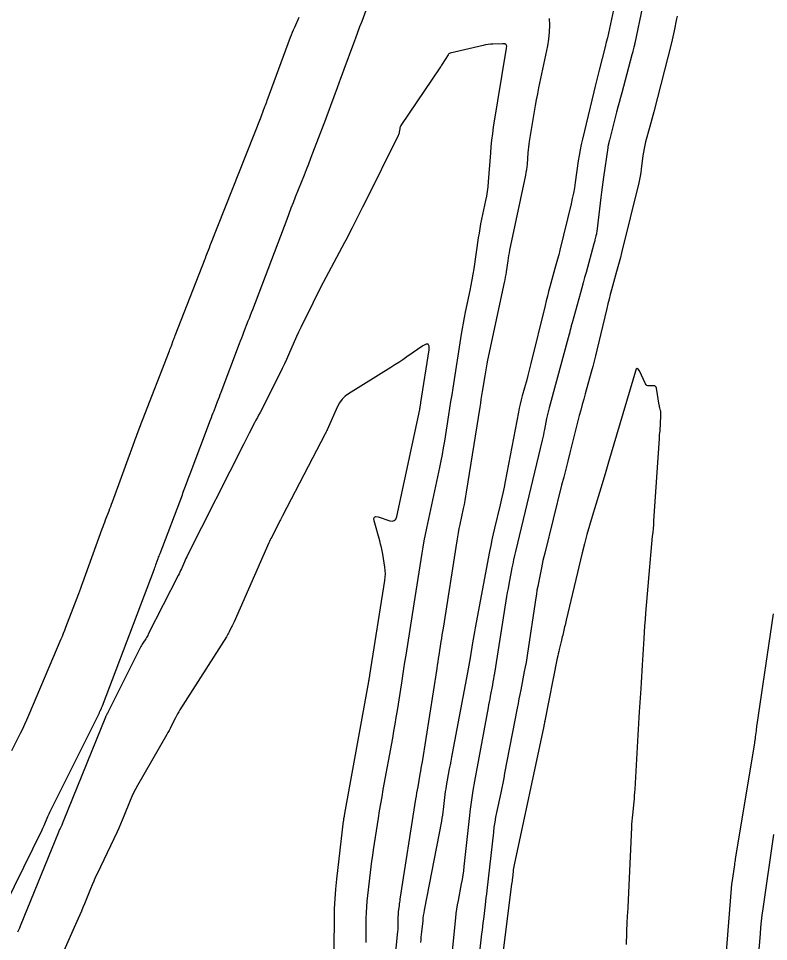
# Model space of a CAD drawing. Extents: x 658976 to 668721, y 639543 to 647196.
# Drawn here: x 662434.6 to 662550.1, y 642957.1 to 643099.3 of the extents above; entities that cross this region are included whole.
import ezdxf

# ---------------------------------------------------------------- set-up
doc = ezdxf.new("R2010")
doc.units = 0
doc.layers.add('Ex_Minor Contours', color=7, linetype='Continuous')

msp = doc.modelspace()

# ---------------------------------------------------------------- linework, layer by layer
at = {"layer": 'Ex_Minor Contours'}
for points in [[(662531.88, 643106.86), (662529.52, 643095.48), (662529.48, 643095.33), (662529.45, 643095.18), (662529.41, 643095.03), (662529.38, 643094.88), (662529.22, 643094.28), (662529.18, 643094.14), (662529.15, 643093.99), (662529.11, 643093.84), (662529.07, 643093.69), (662527.49, 643087.86), (662527.29, 643087.11), (662527.09, 643086.36), (662526.89, 643085.61), (662526.7, 643084.86), (662525.61, 643080.55), (662525.58, 643080.45), (662525.56, 643080.35), (662525.53, 643080.25), (662525.51, 643080.15), (662525.41, 643079.76), (662525.39, 643079.66), (662525.37, 643079.56), (662525.35, 643079.45), (662525.34, 643079.35), (662524.7, 643074.86), (662524.59, 643074.08), (662524.49, 643073.3), (662524.39, 643072.51), (662524.29, 643071.73), (662523.64, 643066.45), (662523.62, 643066.29), (662523.59, 643066.13), (662523.56, 643065.98), (662523.52, 643065.82), (662523.37, 643065.2), (662523.33, 643065.04), (662523.29, 643064.88), (662523.25, 643064.73), (662523.21, 643064.57), (662522, 643060.15), (662521.78, 643059.36), (662521.56, 643058.58), (662521.34, 643057.79), (662521.12, 643057), (662519.84, 643052.39), (662519.8, 643052.25), (662519.76, 643052.1), (662519.73, 643051.96), (662519.69, 643051.82), (662519.55, 643051.25), (662519.52, 643051.11), (662519.48, 643050.96), (662519.44, 643050.82), (662519.4, 643050.68), (662516.3, 643039.31), (662516.19, 643038.9), (662516.09, 643038.49), (662516, 643038.07), (662515.91, 643037.66), (662515.59, 643035.98), (662515.51, 643035.57), (662515.43, 643035.15), (662515.33, 643034.73), (662515.24, 643034.32), (662511.12, 643017.17), (662510.97, 643016.54), (662510.83, 643015.91), (662510.7, 643015.28), (662510.58, 643014.65), (662510.1, 643012.12), (662509.98, 643011.49), (662509.87, 643010.85), (662509.76, 643010.22), (662509.66, 643009.58), (662507.89, 642998.42), (662507.82, 642997.98), (662507.74, 642997.53), (662507.66, 642997.09), (662507.58, 642996.65), (662507.24, 642994.88), (662507.16, 642994.44), (662507.08, 642994), (662507, 642993.56), (662506.91, 642993.12), (662504.82, 642981.79), (662504.57, 642980.35), (662504.35, 642978.91), (662504.15, 642977.46), (662503.98, 642976.01), (662503.18, 642968.62), (662503.1, 642967.96), (662503.01, 642967.3), (662502.91, 642966.65), (662502.79, 642965.99), (662502.28, 642963.38), (662502.16, 642962.73), (662502.06, 642962.07), (662501.97, 642961.41), (662501.9, 642960.75), (662500.91, 642951.05)], [(662431.13, 642959.86), (662438.25, 642974.3), (662438.35, 642974.52), (662438.46, 642974.75), (662438.56, 642974.97), (662438.65, 642975.2), (662439.02, 642976.1), (662439.12, 642976.33), (662439.22, 642976.55), (662439.32, 642976.77), (662439.43, 642976.99), (662447.01, 642992.21), (662447.05, 642992.3), (662447.1, 642992.4), (662447.14, 642992.5), (662447.19, 642992.6), (662447.36, 642993), (662447.4, 642993.1), (662447.44, 642993.2), (662447.48, 642993.3), (662447.52, 642993.4), (662455.53, 643014.5), (662455.61, 643014.7), (662455.68, 643014.89), (662455.75, 643015.09), (662455.82, 643015.29), (662456.11, 643016.08), (662456.18, 643016.28), (662456.26, 643016.47), (662456.33, 643016.67), (662456.4, 643016.87), (662459.83, 643025.91), (662459.93, 643026.18), (662460.03, 643026.45), (662460.13, 643026.72), (662460.23, 643026.99), (662460.63, 643028.08), (662460.73, 643028.35), (662460.83, 643028.62), (662460.93, 643028.89), (662461.03, 643029.16), (662464.16, 643037.44), (662464.3, 643037.79), (662464.43, 643038.15), (662464.57, 643038.51), (662464.71, 643038.86), (662465.26, 643040.28), (662465.4, 643040.64), (662465.53, 643040.99), (662465.67, 643041.35), (662465.8, 643041.7), (662468.64, 643049.2), (662468.81, 643049.63), (662468.98, 643050.07), (662469.14, 643050.51), (662469.31, 643050.95), (662469.99, 643052.69), (662470.16, 643053.13), (662470.33, 643053.57), (662470.5, 643054), (662470.66, 643054.44), (662475.96, 643068.39), (662476.28, 643069.24), (662476.61, 643070.1), (662476.94, 643070.95), (662477.28, 643071.8), (662478.62, 643075.2), (662478.96, 643076.05), (662479.29, 643076.9), (662479.62, 643077.75), (662479.94, 643078.6), (662481.65, 643083.09), (662481.92, 643083.79), (662482.18, 643084.49), (662482.44, 643085.19), (662482.7, 643085.89), (662483.74, 643088.68), (662483.99, 643089.38), (662484.25, 643090.08), (662484.51, 643090.78), (662484.77, 643091.48), (662486.23, 643095.47), (662486.55, 643096.33), (662486.86, 643097.19), (662487.18, 643098.04), (662487.5, 643098.9), (662488.77, 643102.33)], [(662526.22, 643100.6), (662525.6, 643097.75), (662525.44, 643097.04), (662525.28, 643096.33), (662525.11, 643095.62), (662524.93, 643094.92), (662524.02, 643091.34), (662523.81, 643090.51), (662523.61, 643089.67), (662523.4, 643088.84), (662523.2, 643088.01), (662521.43, 643080.68), (662521.24, 643079.86), (662521.08, 643079.03), (662520.93, 643078.2), (662520.8, 643077.37), (662520.33, 643074.03), (662520.2, 643073.2), (662520.05, 643072.37), (662519.88, 643071.55), (662519.69, 643070.73), (662517.96, 643063.61), (662517.78, 643062.9), (662517.6, 643062.19), (662517.41, 643061.48), (662517.21, 643060.77), (662516.43, 643057.94), (662516.23, 643057.23), (662516.04, 643056.52), (662515.86, 643055.81), (662515.68, 643055.09), (662513.51, 643046.15), (662513.35, 643045.52), (662513.19, 643044.9), (662513.03, 643044.27), (662512.86, 643043.64), (662512.18, 643041.15), (662512.01, 643040.52), (662511.86, 643039.89), (662511.72, 643039.26), (662511.59, 643038.62), (662509.56, 643027.98), (662509.38, 643027.08), (662509.19, 643026.17), (662508.99, 643025.27), (662508.78, 643024.37), (662507.92, 643020.77), (662507.71, 643019.87), (662507.51, 643018.97), (662507.32, 643018.07), (662507.14, 643017.16), (662504.91, 643005.39), (662504.81, 643004.81), (662504.71, 643004.24), (662504.61, 643003.67), (662504.52, 643003.1), (662504.15, 643000.8), (662504.06, 643000.23), (662503.96, 642999.65), (662503.86, 642999.08), (662503.75, 642998.51), (662501.39, 642986.06), (662501.27, 642985.47), (662501.16, 642984.88), (662501.05, 642984.29), (662500.94, 642983.7), (662500.46, 642981.07), (662500.38, 642980.62), (662500.31, 642980.17), (662500.25, 642979.71), (662500.19, 642979.26), (662500, 642977.44), (662499.94, 642976.99), (662499.88, 642976.54), (662499.81, 642976.09), (662499.73, 642975.64), (662497.08, 642961.9), (662497, 642961.49), (662496.94, 642961.08), (662496.88, 642960.67), (662496.84, 642960.25), (662496.67, 642958.59), (662496.63, 642958.17), (662496.58, 642957.76), (662496.54, 642957.34), (662496.5, 642956.93)], [(662433.57, 642986.49), (662434.92, 642989.19), (662435.25, 642989.87), (662435.57, 642990.55), (662435.88, 642991.24), (662436.18, 642991.93), (662441.17, 643003.7), (662441.36, 643004.15), (662441.54, 643004.6), (662441.72, 643005.05), (662441.89, 643005.5), (662443.87, 643010.71), (662444.03, 643011.12), (662444.19, 643011.54), (662444.34, 643011.96), (662444.49, 643012.38), (662447.51, 643020.66), (662447.64, 643021), (662447.76, 643021.35), (662447.89, 643021.7), (662448.02, 643022.04), (662448.55, 643023.43), (662448.68, 643023.77), (662448.81, 643024.12), (662448.94, 643024.47), (662449.06, 643024.82), (662452.45, 643034.14), (662452.55, 643034.41), (662452.65, 643034.69), (662452.76, 643034.96), (662452.86, 643035.23), (662453.27, 643036.32), (662453.37, 643036.6), (662453.48, 643036.87), (662453.58, 643037.14), (662453.69, 643037.41), (662457.83, 643048.08), (662457.91, 643048.28), (662457.99, 643048.48), (662458.06, 643048.67), (662458.14, 643048.87), (662458.44, 643049.66), (662458.51, 643049.86), (662458.59, 643050.06), (662458.66, 643050.26), (662458.74, 643050.45), (662463.34, 643062.27), (662463.38, 643062.38), (662463.43, 643062.5), (662463.47, 643062.62), (662463.52, 643062.74), (662464.04, 643064.12), (662464.08, 643064.23), (662464.13, 643064.34), (662464.17, 643064.45), (662464.21, 643064.56), (662471.96, 643084.12), (662471.97, 643084.15), (662471.98, 643084.18), (662472, 643084.24), (662472.01, 643084.26), (662472.02, 643084.29), (662472.55, 643085.71), (662472.64, 643085.95), (662472.73, 643086.19), (662472.82, 643086.43), (662472.9, 643086.67), (662476.49, 643096.4), (662476.64, 643096.79), (662476.8, 643097.18), (662476.96, 643097.56), (662477.14, 643097.95), (662477.84, 643099.47)], [(662491.7, 642944.87), (662493.01, 642958.65), (662493.04, 642958.9), (662493.05, 642959.16), (662493.06, 642959.41), (662493.07, 642959.66), (662493.08, 642960.68), (662493.09, 642960.93), (662493.1, 642961.18), (662493.12, 642961.42), (662493.14, 642961.66), (662493.26, 642962.64), (662493.28, 642962.88), (662493.32, 642963.13), (662493.35, 642963.37), (662493.39, 642963.61), (662495.79, 642979.01), (662495.87, 642979.49), (662495.95, 642979.97), (662496.03, 642980.45), (662496.12, 642980.93), (662496.47, 642982.84), (662496.55, 642983.32), (662496.63, 642983.8), (662496.71, 642984.28), (662496.79, 642984.76), (662499.05, 642999.15), (662499.13, 642999.67), (662499.21, 643000.18), (662499.29, 643000.7), (662499.38, 643001.21), (662499.7, 643003.28), (662499.78, 643003.79), (662499.86, 643004.31), (662499.94, 643004.83), (662500.03, 643005.34), (662502.14, 643018.81), (662502.24, 643019.44), (662502.36, 643020.06), (662502.48, 643020.69), (662502.6, 643021.31), (662503.14, 643023.8), (662503.27, 643024.42), (662503.39, 643025.05), (662503.5, 643025.67), (662503.6, 643026.3), (662505.68, 643039.4), (662505.78, 643040.01), (662505.87, 643040.61), (662505.97, 643041.22), (662506.06, 643041.82), (662506.44, 643044.25), (662506.54, 643044.85), (662506.65, 643045.45), (662506.76, 643046.06), (662506.89, 643046.66), (662509.44, 643058.62), (662509.52, 643059.03), (662509.6, 643059.44), (662509.67, 643059.86), (662509.73, 643060.28), (662509.98, 643061.94), (662510.04, 643062.36), (662510.11, 643062.77), (662510.19, 643063.19), (662510.27, 643063.6), (662512.72, 643075.15), (662512.8, 643075.58), (662512.87, 643076.01), (662512.93, 643076.44), (662512.97, 643076.87), (662513.09, 643078.61), (662513.13, 643079.05), (662513.18, 643079.48), (662513.23, 643079.91), (662513.3, 643080.35), (662514.06, 643084.96), (662514.21, 643085.87), (662514.38, 643086.78), (662514.55, 643087.69), (662514.74, 643088.6), (662516.09, 643095.08), (662516.27, 643096.13), (662516.38, 643097.18), (662516.42, 643098.24), (662516.38, 643099.31)], [(662536.05, 643099.67), (662535.95, 643099.22), (662535.56, 643097.38), (662535.47, 643096.92), (662535.36, 643096.46), (662535.25, 643096.01), (662535.14, 643095.55), (662532.41, 643084.92), (662532.26, 643084.35), (662532.11, 643083.78), (662531.96, 643083.22), (662531.81, 643082.65), (662531.17, 643080.29), (662531.04, 643079.77), (662530.93, 643079.25), (662530.84, 643078.72), (662530.76, 643078.19), (662530.5, 643076.07), (662530.43, 643075.54), (662530.34, 643075.01), (662530.23, 643074.49), (662530.11, 643073.97), (662527.46, 643063.21), (662527.28, 643062.49), (662527.09, 643061.77), (662526.9, 643061.05), (662526.71, 643060.33), (662525.93, 643057.47), (662525.73, 643056.75), (662525.55, 643056.04), (662525.37, 643055.32), (662525.19, 643054.6), (662523.67, 643048.19), (662523.47, 643047.34), (662523.26, 643046.5), (662523.03, 643045.66), (662522.8, 643044.82), (662521.86, 643041.47), (662521.63, 643040.64), (662521.4, 643039.8), (662521.18, 643038.96), (662520.96, 643038.12), (662519.49, 643032.35), (662519.17, 643031.11), (662518.86, 643029.87), (662518.55, 643028.62), (662518.24, 643027.38), (662515.63, 643016.91), (662515.5, 643016.34), (662515.36, 643015.77), (662515.24, 643015.2), (662515.12, 643014.63), (662514.66, 643012.34), (662514.55, 643011.76), (662514.44, 643011.19), (662514.35, 643010.61), (662514.26, 643010.03), (662512.98, 643001.5), (662512.87, 643000.79), (662512.75, 643000.08), (662512.63, 642999.38), (662512.49, 642998.67), (662511.93, 642995.86), (662511.79, 642995.15), (662511.66, 642994.45), (662511.52, 642993.74), (662511.38, 642993.04), (662509.46, 642983), (662509.32, 642982.25), (662509.16, 642981.49), (662509.01, 642980.74), (662508.85, 642979.99), (662508.21, 642976.98), (662508.06, 642976.22), (662507.93, 642975.47), (662507.81, 642974.71), (662507.72, 642973.94), (662506.72, 642964.95), (662506.66, 642964.39), (662506.59, 642963.84), (662506.53, 642963.28), (662506.46, 642962.72), (662506.18, 642960.5), (662506.11, 642959.94), (662506.04, 642959.38), (662505.98, 642958.82), (662505.92, 642958.27), (662504.98, 642949.91)], [(662488.12, 642956.94), (662488.16, 642960.64), (662488.18, 642961.53), (662488.22, 642962.41), (662488.29, 642963.3), (662488.38, 642964.18), (662488.79, 642967.7), (662488.9, 642968.59), (662489.02, 642969.47), (662489.14, 642970.34), (662489.27, 642971.22), (662490.03, 642976.08), (662490.21, 642977.19), (662490.39, 642978.29), (662490.58, 642979.39), (662490.78, 642980.49), (662492.22, 642988.42), (662492.41, 642989.48), (662492.59, 642990.55), (662492.77, 642991.61), (662492.94, 642992.67), (662493.61, 642996.94), (662493.78, 642998), (662493.95, 642999.07), (662494.11, 643000.13), (662494.28, 643001.2), (662495.53, 643009.1), (662495.68, 643010.07), (662495.84, 643011.04), (662495.99, 643012.02), (662496.14, 643012.99), (662496.75, 643016.89), (662496.91, 643017.86), (662497.09, 643018.83), (662497.27, 643019.8), (662497.47, 643020.77), (662499.48, 643030.12), (662499.69, 643031.13), (662499.88, 643032.14), (662500.07, 643033.16), (662500.23, 643034.17), (662500.88, 643038.25), (662501.04, 643039.26), (662501.2, 643040.28), (662501.36, 643041.3), (662501.52, 643042.32), (662502.83, 643050.68), (662502.96, 643051.52), (662503.11, 643052.36), (662503.27, 643053.2), (662503.45, 643054.04), (662504.16, 643057.37), (662504.33, 643058.21), (662504.48, 643059.04), (662504.63, 643059.88), (662504.76, 643060.72), (662505.46, 643065.52), (662505.57, 643066.24), (662505.69, 643066.96), (662505.82, 643067.67), (662505.97, 643068.39), (662506.57, 643071.23), (662506.71, 643071.94), (662506.82, 643072.66), (662506.91, 643073.38), (662506.98, 643074.1), (662507.31, 643078.59), (662507.39, 643079.58), (662507.49, 643080.56), (662507.62, 643081.55), (662507.77, 643082.53), (662509.77, 643094.71), (662509.78, 643095.03), (662509.68, 643095.25), (662509.47, 643095.38), (662509.15, 643095.41), (662507.65, 643095.34), (662507.27, 643095.32), (662506.9, 643095.27), (662506.53, 643095.21), (662506.17, 643095.14), (662501.09, 643093.93), (662500.98, 643093.9), (662500.89, 643093.84), (662500.81, 643093.77), (662500.74, 643093.68), (662499.84, 643092.25), (662499.76, 643092.11), (662499.67, 643091.97), (662499.58, 643091.83), (662499.48, 643091.7), (662493.5, 643082.81), (662493.43, 643082.7), (662493.38, 643082.57), (662493.34, 643082.45), (662493.31, 643082.31), (662493.24, 643081.77), (662493.22, 643081.63), (662493.19, 643081.5), (662493.14, 643081.37), (662493.08, 643081.25), (662491.47, 643078.04), (662491.18, 643077.47), (662490.9, 643076.89), (662490.61, 643076.31), (662490.32, 643075.74), (662488.91, 643072.9), (662488.58, 643072.23), (662488.24, 643071.57), (662487.91, 643070.9), (662487.58, 643070.24), (662485.96, 643067.02), (662485.58, 643066.27), (662485.19, 643065.51), (662484.79, 643064.76), (662484.4, 643064.02), (662482.73, 643060.92), (662482.32, 643060.15), (662481.91, 643059.38), (662481.52, 643058.6), (662481.12, 643057.83), (662478.73, 643053.03), (662478.39, 643052.35), (662478.06, 643051.66), (662477.74, 643050.96), (662477.42, 643050.27), (662476.19, 643047.47), (662475.87, 643046.77), (662475.55, 643046.08), (662475.22, 643045.39), (662474.88, 643044.7), (662471.79, 643038.59), (662471.58, 643038.19), (662471.38, 643037.79), (662471.17, 643037.39), (662470.96, 643036.98), (662470.13, 643035.38), (662469.92, 643034.98), (662469.71, 643034.58), (662469.5, 643034.17), (662469.3, 643033.77), (662460.64, 643016.6), (662460.51, 643016.34), (662460.39, 643016.08), (662460.27, 643015.82), (662460.15, 643015.56), (662459.69, 643014.52), (662459.57, 643014.25), (662459.45, 643013.99), (662459.32, 643013.74), (662459.19, 643013.48), (662454.59, 643004.43), (662454.5, 643004.25), (662454.4, 643004.07), (662454.3, 643003.9), (662454.19, 643003.72), (662453.76, 643003.04), (662453.65, 643002.87), (662453.55, 643002.69), (662453.45, 643002.52), (662453.36, 643002.34), (662448.43, 642992.49), (662448.39, 642992.42), (662448.36, 642992.35), (662448.32, 642992.28), (662448.28, 642992.21), (662448.13, 642991.94), (662448.09, 642991.87), (662448.05, 642991.8), (662448.02, 642991.73), (662447.99, 642991.66), (662441.5, 642975.59), (662441.44, 642975.45), (662441.38, 642975.31), (662441.32, 642975.17), (662441.26, 642975.03), (662441, 642974.48), (662440.93, 642974.35), (662440.87, 642974.21), (662440.81, 642974.07), (662440.75, 642973.93), (662434.87, 642959.45), (662434.74, 642959.13), (662434.6, 642958.81), (662434.47, 642958.5)], [(662483.14, 642951.65), (662483.24, 642960.6), (662483.27, 642962.12), (662483.35, 642963.65), (662483.47, 642965.17), (662483.63, 642966.69), (662484.66, 642975.6), (662484.68, 642975.71), (662484.69, 642975.81), (662484.7, 642975.91), (662484.72, 642976.01), (662484.78, 642976.41), (662484.8, 642976.51), (662484.81, 642976.61), (662484.83, 642976.71), (662484.85, 642976.81), (662488.54, 642997.12), (662488.56, 642997.2), (662488.57, 642997.29), (662488.59, 642997.37), (662488.6, 642997.45), (662488.65, 642997.79), (662488.67, 642997.87), (662488.68, 642997.95), (662488.69, 642998.04), (662488.71, 642998.12), (662491.01, 643012.7), (662491.07, 643013.21), (662491.09, 643013.72), (662491.07, 643014.23), (662491.01, 643014.74), (662490.68, 643016.78), (662490.59, 643017.29), (662490.49, 643017.8), (662490.37, 643018.3), (662490.24, 643018.8), (662489.38, 643021.89), (662489.32, 643022.26), (662489.41, 643022.48), (662489.64, 643022.56), (662490.01, 643022.49), (662491.77, 643021.92), (662492.16, 643021.85), (662492.47, 643021.93), (662492.7, 643022.16), (662492.84, 643022.54), (662496.38, 643039.06), (662496.4, 643039.15), (662496.42, 643039.24), (662496.43, 643039.33), (662496.45, 643039.41), (662496.5, 643039.77), (662496.52, 643039.86), (662496.53, 643039.95), (662496.55, 643040.04), (662496.56, 643040.13), (662497.83, 643048.24), (662497.85, 643048.82), (662497.69, 643049.12), (662497.36, 643049.13), (662496.84, 643048.85), (662494.41, 643047.15), (662493.8, 643046.72), (662493.19, 643046.31), (662492.57, 643045.91), (662491.94, 643045.51), (662485.43, 643041.47), (662484.9, 643041.08), (662484.43, 643040.63), (662484.04, 643040.1), (662483.73, 643039.52), (662482.13, 643035.89), (662482.11, 643035.84), (662482.08, 643035.79), (662482.06, 643035.74), (662482.03, 643035.69), (662481.93, 643035.49), (662481.91, 643035.44), (662481.88, 643035.39), (662481.86, 643035.34), (662481.83, 643035.29), (662475.25, 643022.67), (662475.15, 643022.47), (662475.04, 643022.27), (662474.94, 643022.07), (662474.84, 643021.88), (662473.59, 643019.38), (662473.48, 643019.17), (662473.37, 643018.95), (662473.27, 643018.73), (662473.17, 643018.51), (662467.79, 643006.33), (662467.7, 643006.13), (662467.61, 643005.94), (662467.52, 643005.74), (662467.42, 643005.55), (662467.03, 643004.79), (662466.93, 643004.6), (662466.83, 643004.41), (662466.72, 643004.23), (662466.61, 643004.04), (662459.47, 642992.78), (662459.28, 642992.47), (662459.1, 642992.16), (662458.92, 642991.85), (662458.76, 642991.53), (662458.11, 642990.24), (662457.95, 642989.91), (662457.78, 642989.6), (662457.61, 642989.28), (662457.43, 642988.97), (662452.94, 642981.14), (662452.63, 642980.57), (662452.33, 642979.99), (662452.06, 642979.4), (662451.8, 642978.79), (662450.82, 642976.37), (662450.57, 642975.76), (662450.31, 642975.16), (662450.04, 642974.56), (662449.77, 642973.97), (662446.7, 642967.5), (662446.43, 642966.93), (662446.18, 642966.36), (662445.93, 642965.79), (662445.69, 642965.22), (662444.76, 642962.91), (662444.52, 642962.33), (662444.28, 642961.76), (662444.03, 642961.19), (662443.78, 642960.62), (662438.75, 642949.26)], [(662528.24, 642956.6), (662528.35, 642960.2), (662528.35, 642960.38), (662528.36, 642960.56), (662528.37, 642960.74), (662528.38, 642960.92), (662528.44, 642961.65), (662528.45, 642961.83), (662528.46, 642962.01), (662528.47, 642962.19), (662528.48, 642962.37), (662529.04, 642974.66), (662529.06, 642975.15), (662529.1, 642975.64), (662529.14, 642976.13), (662529.18, 642976.62), (662529.39, 642978.58), (662529.44, 642979.07), (662529.48, 642979.56), (662529.51, 642980.05), (662529.55, 642980.54), (662530.02, 642988.87), (662530.07, 642989.77), (662530.13, 642990.67), (662530.19, 642991.57), (662530.25, 642992.47), (662530.49, 642996.07), (662530.55, 642996.97), (662530.6, 642997.87), (662530.66, 642998.77), (662530.71, 642999.67), (662530.94, 643003.76), (662530.99, 643004.74), (662531.06, 643005.72), (662531.13, 643006.7), (662531.21, 643007.67), (662531.8, 643014.82), (662531.85, 643015.41), (662531.91, 643016), (662531.96, 643016.59), (662532.02, 643017.17), (662532.25, 643019.52), (662532.31, 643020.11), (662532.36, 643020.7), (662532.41, 643021.29), (662532.45, 643021.88), (662533.3, 643034.58), (662533.31, 643034.69), (662533.31, 643034.81), (662533.32, 643034.92), (662533.33, 643035.04), (662533.38, 643035.58), (662533.39, 643035.65), (662533.39, 643035.73), (662533.4, 643035.8), (662533.41, 643035.88), (662533.43, 643036.18), (662533.43, 643036.26), (662533.43, 643036.33), (662533.44, 643036.41), (662533.44, 643036.48), (662533.51, 643038.5), (662533.51, 643038.6), (662533.5, 643038.7), (662533.49, 643038.8), (662533.47, 643038.9), (662533.36, 643039.3), (662533.33, 643039.4), (662533.31, 643039.5), (662533.29, 643039.6), (662533.27, 643039.7), (662532.82, 643042.35), (662532.78, 643042.5), (662532.69, 643042.61), (662532.57, 643042.67), (662532.41, 643042.69), (662531.69, 643042.67), (662531.52, 643042.69), (662531.38, 643042.75), (662531.27, 643042.85), (662531.17, 643042.99), (662530.22, 643044.98), (662530.04, 643045.27), (662529.88, 643045.35), (662529.73, 643045.24), (662529.6, 643044.93), (662526.3, 643033.7), (662525.88, 643032.3), (662525.47, 643030.91), (662525.05, 643029.52), (662524.63, 643028.13), (662522.94, 643022.56), (662522.53, 643021.17), (662522.14, 643019.77), (662521.77, 643018.37), (662521.42, 643016.95), (662518.94, 643006.6), (662518.88, 643006.34), (662518.82, 643006.08), (662518.76, 643005.83), (662518.7, 643005.57), (662518.46, 643004.54), (662518.4, 643004.28), (662518.34, 643004.03), (662518.28, 643003.77), (662518.22, 643003.51), (662517.86, 643002.07), (662517.78, 643001.74), (662517.71, 643001.41), (662517.64, 643001.08), (662517.57, 643000.75), (662515.64, 642991.06), (662515.63, 642990.99), (662515.62, 642990.93), (662515.6, 642990.86), (662515.59, 642990.8), (662515.54, 642990.53), (662515.53, 642990.47), (662515.51, 642990.4), (662515.5, 642990.34), (662515.49, 642990.27), (662510.92, 642968.87), (662510.87, 642968.62), (662510.83, 642968.38), (662510.79, 642968.13), (662510.76, 642967.88), (662510.65, 642966.89), (662510.62, 642966.65), (662510.6, 642966.4), (662510.57, 642966.15), (662510.54, 642965.91), (662508.95, 642953.24)], [(662542.89, 642946.47), (662544.39, 642965.24), (662544.41, 642965.47), (662544.44, 642965.7), (662544.47, 642965.93), (662544.5, 642966.16), (662544.89, 642968.91), (662544.92, 642969.14), (662544.96, 642969.37), (662544.99, 642969.59), (662545.03, 642969.82), (662547.98, 642987.63), (662548.01, 642987.87), (662548.05, 642988.11), (662548.08, 642988.35), (662548.11, 642988.59), (662548.23, 642989.55), (662548.26, 642989.79), (662548.29, 642990.03), (662548.32, 642990.27), (662548.35, 642990.51), (662550.87, 643007.56)], [(662548.36, 642952.25), (662548.84, 642958.25), (662548.92, 642959.22), (662549.02, 642960.19), (662549.14, 642961.16), (662549.27, 642962.12), (662550.9, 642973.57)]]:
    msp.add_lwpolyline(points, dxfattribs=at)

doc.saveas('drawing.dxf')
